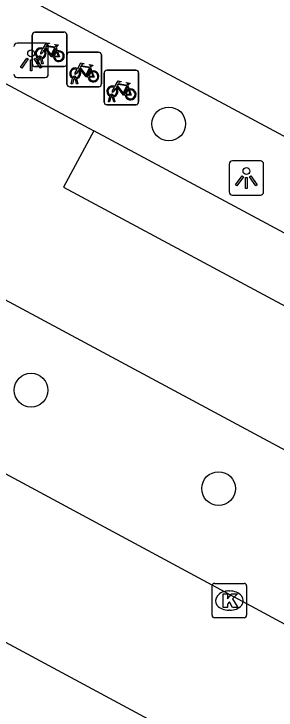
# Model space of a CAD drawing. Extents: x 159489 to 160304, y 383826 to 384530.
# Drawn here: x 159848.56 to 159856.16, y 384172.94 to 384193.12 of the extents above; entities that cross this region are included whole.
import ezdxf

# ---------------------------------------------------------------- set-up
doc = ezdxf.new("R2010")
doc.units = 0
for name, color, linetype in [('IMGEO_Boom', 7, 'Continuous'), ('IMGEO_Fietsenrek', 7, 'Continuous'), ('IMGEO_Kolk', 7, 'Continuous'), ('IMGEO_Lichtpunt', 7, 'Continuous'), ('IMGEO_Rijbaan_lokaal_gesloten', 7, 'Continuous'), ('IMGEO_Voetgangersgebied_gesloten', 7, 'Continuous'), ('IMGEO_Voetpad_open', 7, 'Continuous')]:
    doc.layers.add(name, color=color, linetype=linetype)

msp = doc.modelspace()

# ---------------------------------------------------------------- linework, layer by layer
at = {"layer": 'IMGEO_Boom'}
for centre in [(159853.049, 384189.933), (159849.059, 384182.216), (159854.493, 384179.363)]:
    msp.add_circle(centre, 0.489, dxfattribs=at)
at = {"layer": 'IMGEO_Fietsenrek'}
for p, q in [((159849.097, 384191.67), (159849.097, 384192.511)), ((159849.097, 384192.511), (159849.097, 384191.67)), ((159849.172, 384192.595), (159850.013, 384192.595)), ((159850.013, 384192.595), (159849.172, 384192.595)), ((159850.097, 384192.52), (159850.097, 384191.679)), ((159850.097, 384191.679), (159850.097, 384192.52)), ((159849.784, 384192.144), (159849.82, 384192.049)), ((159849.224, 384191.679), (159849.263, 384191.839)), ((159849.293, 384191.827), (159849.258, 384191.679)), ((159849.335, 384191.851), (159849.334, 384191.855)), ((159849.376, 384191.679), (159849.342, 384191.821)), ((159849.366, 384191.862), (159849.367, 384191.855)), ((159849.374, 384191.825), (159849.409, 384191.679)), ((159850.099, 384191.086), (159850.099, 384191.927)), ((159850.099, 384191.927), (159850.099, 384191.086)), ((159850.174, 384192.011), (159851.015, 384192.011)), ((159851.015, 384192.011), (159850.174, 384192.011)), ((159851.099, 384191.936), (159851.099, 384191.095)), ((159851.099, 384191.095), (159851.099, 384191.936)), ((159849.258, 384191.679), (159849.224, 384191.679)), ((159849.409, 384191.679), (159849.376, 384191.679)), ((159850.022, 384191.595), (159849.181, 384191.595)), ((159849.181, 384191.595), (159850.022, 384191.595)), ((159850.786, 384191.56), (159850.822, 384191.465)), ((159851.251, 384191.489), (159852.092, 384191.489)), ((159852.092, 384191.489), (159851.251, 384191.489)), ((159852.176, 384191.414), (159852.176, 384190.573)), ((159852.176, 384190.573), (159852.176, 384191.414)), ((159850.226, 384191.095), (159850.265, 384191.255)), ((159850.295, 384191.243), (159850.26, 384191.095)), ((159850.337, 384191.267), (159850.336, 384191.271)), ((159850.378, 384191.095), (159850.344, 384191.237)), ((159850.368, 384191.278), (159850.369, 384191.271)), ((159850.376, 384191.241), (159850.411, 384191.095)), ((159851.176, 384190.564), (159851.176, 384191.405)), ((159851.176, 384191.405), (159851.176, 384190.564)), ((159851.024, 384191.011), (159850.183, 384191.011)), ((159850.183, 384191.011), (159851.024, 384191.011)), ((159850.26, 384191.095), (159850.226, 384191.095)), ((159850.411, 384191.095), (159850.378, 384191.095)), ((159851.863, 384191.038), (159851.899, 384190.943)), ((159851.303, 384190.573), (159851.342, 384190.733)), ((159851.372, 384190.721), (159851.337, 384190.573)), ((159851.414, 384190.745), (159851.413, 384190.749)), ((159851.455, 384190.573), (159851.421, 384190.715)), ((159851.445, 384190.756), (159851.446, 384190.749)), ((159851.453, 384190.719), (159851.488, 384190.573)), ((159852.101, 384190.489), (159851.26, 384190.489)), ((159851.26, 384190.489), (159852.101, 384190.489)), ((159851.337, 384190.573), (159851.303, 384190.573)), ((159851.488, 384190.573), (159851.455, 384190.573))]:
    msp.add_line(p, q, dxfattribs=at)
for points in [[(159849.41, 384192.121), (159849.505, 384192.285), (159849.591, 384192.271), (159849.593, 384192.262), (159849.537, 384192.251), (159849.51, 384192.206), (159849.766, 384192.165)], [(159849.766, 384192.165), (159849.791, 384192.214), (159849.785, 384192.218), (159849.762, 384192.222), (159849.75, 384192.229), (159849.749, 384192.232), (159849.751, 384192.237), (159849.846, 384192.222), (159849.848, 384192.212), (159849.838, 384192.199), (159849.826, 384192.193), (159849.812, 384192.199), (159849.784, 384192.144)], [(159849.431, 384192.069), (159849.379, 384191.979), (159849.339, 384191.954), (159849.34, 384192.001), (159849.395, 384192.095)], [(159849.706, 384191.877), (159849.656, 384191.877), (159849.465, 384192.128), (159849.446, 384192.096)], [(159849.753, 384192.14), (159849.496, 384192.181), (159849.479, 384192.152), (159849.646, 384191.932), (159849.753, 384192.14)], [(159849.801, 384192.042), (159849.771, 384192.119), (159849.662, 384191.901), (159849.705, 384191.901)], [(159849.735, 384191.901), (159849.855, 384191.9), (159849.811, 384192.014)], [(159849.831, 384192.021), (159849.886, 384191.876), (159849.736, 384191.876)], [(159850.412, 384191.537), (159850.507, 384191.701), (159850.593, 384191.687), (159850.595, 384191.678), (159850.539, 384191.667), (159850.512, 384191.622), (159850.768, 384191.581)], [(159850.768, 384191.581), (159850.793, 384191.63), (159850.787, 384191.634), (159850.764, 384191.638), (159850.752, 384191.645), (159850.751, 384191.648), (159850.753, 384191.653), (159850.848, 384191.638), (159850.85, 384191.628), (159850.84, 384191.615), (159850.828, 384191.609), (159850.814, 384191.615), (159850.786, 384191.56)], [(159850.433, 384191.485), (159850.381, 384191.395), (159850.341, 384191.37), (159850.342, 384191.417), (159850.397, 384191.511)], [(159850.708, 384191.293), (159850.658, 384191.293), (159850.467, 384191.544), (159850.448, 384191.512)], [(159850.755, 384191.556), (159850.498, 384191.597), (159850.481, 384191.568), (159850.648, 384191.348), (159850.755, 384191.556)], [(159850.803, 384191.458), (159850.773, 384191.535), (159850.664, 384191.317), (159850.707, 384191.317)], [(159850.737, 384191.317), (159850.857, 384191.316), (159850.813, 384191.43)], [(159850.833, 384191.437), (159850.888, 384191.292), (159850.738, 384191.292)], [(159851.489, 384191.015), (159851.584, 384191.179), (159851.67, 384191.165), (159851.672, 384191.156), (159851.616, 384191.145), (159851.589, 384191.1), (159851.845, 384191.059)], [(159851.785, 384190.771), (159851.735, 384190.771), (159851.544, 384191.022), (159851.525, 384190.99)], [(159851.832, 384191.034), (159851.575, 384191.075), (159851.558, 384191.046), (159851.725, 384190.826), (159851.832, 384191.034)], [(159851.88, 384190.936), (159851.85, 384191.013), (159851.741, 384190.795), (159851.784, 384190.795)], [(159851.845, 384191.059), (159851.87, 384191.108), (159851.864, 384191.112), (159851.841, 384191.116), (159851.829, 384191.123), (159851.828, 384191.126), (159851.83, 384191.131), (159851.925, 384191.116), (159851.927, 384191.106), (159851.917, 384191.093), (159851.905, 384191.087), (159851.891, 384191.093), (159851.863, 384191.038)], [(159851.51, 384190.963), (159851.458, 384190.873), (159851.418, 384190.848), (159851.419, 384190.895), (159851.474, 384190.989)], [(159851.814, 384190.795), (159851.934, 384190.794), (159851.89, 384190.908)], [(159851.91, 384190.915), (159851.965, 384190.77), (159851.815, 384190.77)]]:
    msp.add_lwpolyline(points, dxfattribs=at)
for centre, radius, start, end in [((159849.175, 384192.517), 0.0779, 92.4484, 184.2845), ((159849.175, 384192.517), 0.0779, 92.4484, 184.2845), ((159850.019, 384192.517), 0.0779, 2.4484, 94.2845), ((159850.019, 384192.517), 0.0779, 2.4484, 94.2845), ((159849.337, 384191.98), 0.159, 62.6766, 242.1369), ((159849.337, 384191.98), 0.129, 63.3192, 238.903), ((159849.337, 384191.98), 0.129, 283.6043, 43.4302), ((159849.337, 384191.98), 0.159, 283.5766, 46.6042), ((159849.864, 384191.896), 0.159, 113.3408, 178.3217), ((159849.864, 384191.896), 0.159, 187.0065, 105.7708), ((159849.864, 384191.896), 0.129, 113.923, 177.9556), ((159849.864, 384191.896), 0.129, 188.6715, 104.5883), ((159849.317, 384191.851), 0.0499, 12.8025, 158.6934), ((159849.337, 384191.98), 0.159, 253.9967, 271.7867), ((159849.317, 384191.851), 0.0174, 12.8025, 163.4502), ((159849.337, 384191.98), 0.129, 253.415, 269.0204), ((159850.177, 384191.933), 0.0779, 92.4484, 184.2845), ((159850.177, 384191.933), 0.0779, 92.4484, 184.2845), ((159851.021, 384191.933), 0.0779, 2.4484, 94.2845), ((159851.021, 384191.933), 0.0779, 2.4484, 94.2845), ((159849.175, 384191.673), 0.0779, 182.4484, 274.2845), ((159849.175, 384191.673), 0.0779, 182.4484, 274.2845), ((159850.019, 384191.673), 0.0779, 272.4484, 4.2845), ((159850.019, 384191.673), 0.0779, 272.4484, 4.2845), ((159850.339, 384191.396), 0.159, 62.6766, 242.1369), ((159850.339, 384191.396), 0.129, 63.3192, 238.903), ((159850.339, 384191.396), 0.129, 283.6043, 43.4302), ((159850.339, 384191.396), 0.159, 283.5766, 46.6042), ((159850.866, 384191.312), 0.159, 113.3408, 178.3217), ((159850.866, 384191.312), 0.159, 187.0065, 105.7708), ((159850.866, 384191.312), 0.129, 113.923, 177.9556), ((159850.866, 384191.312), 0.129, 188.6715, 104.5883), ((159851.254, 384191.411), 0.0779, 92.4484, 184.2845), ((159851.254, 384191.411), 0.0779, 92.4484, 184.2845), ((159852.098, 384191.411), 0.0779, 2.4484, 94.2845), ((159852.098, 384191.411), 0.0779, 2.4484, 94.2845), ((159850.319, 384191.267), 0.0499, 12.8025, 158.6934), ((159850.339, 384191.396), 0.159, 253.9967, 271.7867), ((159850.319, 384191.267), 0.0174, 12.8025, 163.4502), ((159850.339, 384191.396), 0.129, 253.415, 269.0204), ((159850.177, 384191.089), 0.0779, 182.4484, 274.2845), ((159850.177, 384191.089), 0.0779, 182.4484, 274.2845), ((159851.021, 384191.089), 0.0779, 272.4484, 4.2845), ((159851.021, 384191.089), 0.0779, 272.4484, 4.2845), ((159851.416, 384190.874), 0.159, 62.6766, 242.1369), ((159851.416, 384190.874), 0.129, 63.3192, 238.903), ((159851.416, 384190.874), 0.129, 283.6043, 43.4302), ((159851.416, 384190.874), 0.159, 283.5766, 46.6042), ((159851.943, 384190.79), 0.159, 113.3408, 178.3217), ((159851.943, 384190.79), 0.159, 187.0065, 105.7708), ((159851.943, 384190.79), 0.129, 113.923, 177.9556), ((159851.943, 384190.79), 0.129, 188.6715, 104.5883), ((159851.396, 384190.745), 0.0499, 12.8025, 158.6934), ((159851.416, 384190.874), 0.159, 253.9967, 271.7867), ((159851.396, 384190.745), 0.0174, 12.8025, 163.4502), ((159851.416, 384190.874), 0.129, 253.415, 269.0204), ((159851.254, 384190.567), 0.0779, 182.4484, 274.2845), ((159851.254, 384190.567), 0.0779, 182.4484, 274.2845), ((159852.098, 384190.567), 0.0779, 272.4484, 4.2845), ((159852.098, 384190.567), 0.0779, 272.4484, 4.2845)]:
    msp.add_arc(centre, radius, start, end, dxfattribs=at)
at = {"layer": 'IMGEO_Kolk'}
for p, q in [((159854.305, 384175.69), (159854.305, 384176.542)), ((159854.38, 384176.616), (159855.232, 384176.616)), ((159855.306, 384176.542), (159855.306, 384175.69)), ((159854.793, 384176.396), (159854.818, 384176.396)), ((159854.816, 384175.836), (159854.791, 384175.836)), ((159855.232, 384175.616), (159854.38, 384175.616))]:
    msp.add_line(p, q, dxfattribs=at)
for points in [[(159854.305, 384175.69), (159854.305, 384176.542)], [(159854.38, 384176.616), (159855.232, 384176.616)], [(159855.306, 384176.542), (159855.306, 384175.69)], [(159854.626, 384176.316), (159854.749, 384176.316), (159854.749, 384176.165), (159854.879, 384176.316), (159855.043, 384176.316), (159854.897, 384176.165), (159855.05, 384175.916), (159854.898, 384175.916), (159854.813, 384176.08), (159854.749, 384176.013), (159854.749, 384175.916), (159854.626, 384175.916), (159854.626, 384176.316)], [(159855.232, 384175.616), (159854.38, 384175.616)]]:
    msp.add_lwpolyline(points, dxfattribs=at)
for centre, start, end in [((159854.382, 384176.54), 91.552, 178.448), ((159854.382, 384176.54), 91.552, 178.448), ((159855.23, 384176.54), 1.552, 88.448), ((159855.23, 384176.54), 1.552, 88.448), ((159854.382, 384175.692), 181.552, 268.448), ((159854.382, 384175.692), 181.552, 268.448), ((159855.23, 384175.692), 271.552, 358.448), ((159855.23, 384175.692), 271.552, 358.448)]:
    msp.add_arc(centre, 0.0765, start, end, dxfattribs=at)
for centre, major_axis, ratio, start_param, end_param in [((159854.792, 384176.116), (-0.387, 0.002), 0.722429, 4.712389, 7.853982), ((159854.817, 384176.116), (-0.39, 0.002), 0.717154, 1.570796, 4.712389)]:
    msp.add_ellipse(centre, major_axis=major_axis, ratio=ratio, start_param=start_param, end_param=end_param, dxfattribs=at)
at = {"layer": 'IMGEO_Lichtpunt'}
for p, q in [((159849.466, 384192.274), (159848.658, 384192.274)), ((159849.466, 384192.274), (159848.658, 384192.274)), ((159849.56, 384191.372), (159849.56, 384192.179)), ((159849.56, 384191.372), (159849.56, 384192.179)), ((159848.658, 384191.278), (159849.466, 384191.278)), ((159848.658, 384191.278), (159849.466, 384191.278)), ((159855.703, 384188.863), (159854.895, 384188.863)), ((159855.703, 384188.863), (159854.895, 384188.863)), ((159854.801, 384188.768), (159854.801, 384187.961)), ((159854.801, 384188.768), (159854.801, 384187.961)), ((159855.797, 384187.961), (159855.797, 384188.768)), ((159855.797, 384187.961), (159855.797, 384188.768)), ((159854.895, 384187.867), (159855.703, 384187.867)), ((159854.895, 384187.867), (159855.703, 384187.867))]:
    msp.add_line(p, q, dxfattribs=at)
for points in [[(159848.938, 384191.843), (159848.977, 384191.815), (159848.789, 384191.553), (159848.751, 384191.58), (159848.938, 384191.843)], [(159849.15, 384191.815), (159849.188, 384191.842), (159849.375, 384191.58), (159849.336, 384191.552), (159849.15, 384191.815)], [(159849.04, 384191.795), (159849.087, 384191.795), (159849.087, 384191.473), (159849.04, 384191.473), (159849.04, 384191.795)], [(159855.175, 384188.432), (159855.214, 384188.404), (159855.026, 384188.142), (159854.988, 384188.169), (159855.175, 384188.432)], [(159855.277, 384188.384), (159855.324, 384188.384), (159855.324, 384188.062), (159855.277, 384188.062), (159855.277, 384188.384)], [(159855.387, 384188.404), (159855.425, 384188.431), (159855.612, 384188.169), (159855.573, 384188.141), (159855.387, 384188.404)]]:
    msp.add_lwpolyline(points, dxfattribs=at)
for centre in [(159849.063, 384191.977), (159855.3, 384188.566)]:
    msp.add_circle(centre, 0.0994, dxfattribs=at)
for centre, start, end in [((159848.658, 384192.179), 90, 180), ((159848.658, 384192.179), 90, 180), ((159849.466, 384192.179), 0, 90), ((159849.466, 384192.179), 0, 90), ((159848.658, 384191.372), 180, 270), ((159848.658, 384191.372), 180, 270), ((159849.466, 384191.372), 270, 0), ((159849.466, 384191.372), 270, 360), ((159854.895, 384188.768), 90, 180), ((159854.895, 384188.768), 90, 180), ((159855.703, 384188.768), 0, 90), ((159855.703, 384188.768), 0, 90), ((159854.895, 384187.961), 180, 270), ((159854.895, 384187.961), 180, 270), ((159855.703, 384187.961), 270, 0), ((159855.703, 384187.961), 270, 360)]:
    msp.add_arc(centre, 0.0946, start, end, dxfattribs=at)
at = {"layer": 'IMGEO_Rijbaan_lokaal_gesloten'}
for points in [[(159846.022, 384192.335), (159850.876, 384189.729)], [(159877.443, 384169.17), (159836.881, 384190.972)], [(159850.876, 384189.729), (159850.002, 384188.102), (159854.862, 384185.494), (159864.651, 384180.238), (159869.351, 384177.716), (159870.224, 384179.343)]]:
    msp.add_lwpolyline(points, dxfattribs=at)
at = {"layer": 'IMGEO_Voetgangersgebied_gesloten'}
for points in [[(159875.137, 384165.334), (159833.842, 384187.583)], [(159828.032, 384185.836), (159873.122, 384161.552)]]:
    msp.add_lwpolyline(points, dxfattribs=at)
at = {"layer": 'IMGEO_Voetpad_open'}
for points in [[(159890.081, 384178.186), (159887.304, 384172.975), (159886.537, 384173.398), (159786.238, 384227.228), (159789.088, 384232.417), (159890.081, 384178.186)], [(159870.224, 384179.343), (159850.876, 384189.729)]]:
    msp.add_lwpolyline(points, dxfattribs=at)

doc.saveas('drawing.dxf')
